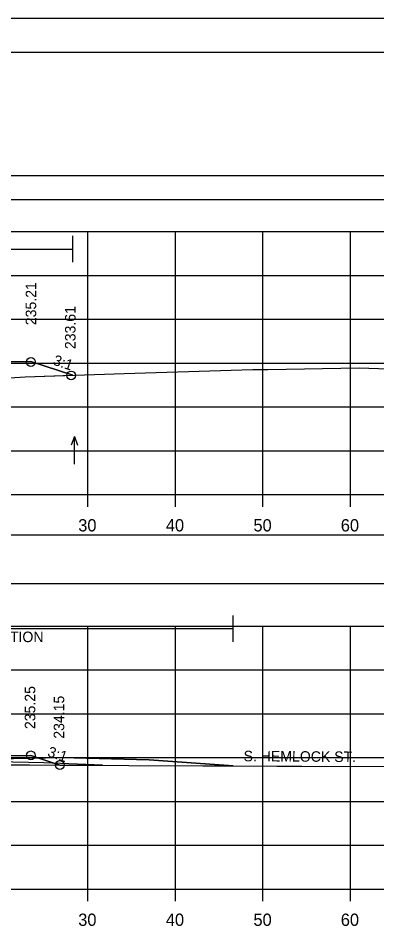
# Model space of a CAD drawing. Extents: x 1369627 to 1374022, y 380035 to 398173.
# Drawn here: x 1372120.6 to 1372161.5, y 392095.3 to 392199 of the extents above; entities that cross this region are included whole.
import ezdxf

# ---------------------------------------------------------------- set-up
doc = ezdxf.new("R2010")
doc.units = 0
for name, color, linetype in [('Default', 7, 'Continuous'), ('R_Alt Surface', 7, 'Continuous'), ('R_Axis', 7, 'Continuous'), ('R_Axis Annot', 7, 'Continuous'), ('R_Border', 7, 'Continuous'), ('R_Drive', 7, 'Continuous'), ('R_Exist Surface', 7, 'Continuous'), ('R_Fin Surface', 7, 'Continuous'), ('R_Grid', 7, 'Continuous'), ('R_MOT', 7, 'Continuous'), ('R_No Plot', 7, 'Continuous'), ('R_Water Annot', 7, 'Continuous'), ('R_Xsect Elev', 7, 'Continuous'), ('R_Xsect Slope', 7, 'Continuous'), ('T_Vehicle Path Lt Minor', 7, 'Continuous'), ('T_Vehicle Path Rt', 7, 'Continuous')]:
    doc.layers.add(name, color=color, linetype=linetype)

msp = doc.modelspace()

# ---------------------------------------------------------------- linework, layer by layer
at = {"layer": 'Default'}
for points in [[(1371948.53, 392178.36), (1372248.53, 392178.36), (1372248.53, 392181.06), (1371948.53, 392181.06)], [(1371948.53, 392134.53), (1372248.53, 392134.53), (1372248.53, 392140.05), (1371948.53, 392140.05)]]:
    msp.add_lwpolyline(points, close=True, dxfattribs=at)
at = {"layer": 'R_Axis'}
for p, q in [((1371948.53, 392144.69), (1372248.53, 392144.69)), ((1372128.53, 392143.29), (1372128.53, 392144.69)), ((1372138.53, 392143.29), (1372138.53, 392144.69)), ((1372148.53, 392143.29), (1372148.53, 392144.69)), ((1372158.53, 392143.29), (1372158.53, 392144.69)), ((1371948.53, 392099.69), (1372248.53, 392099.69)), ((1372128.53, 392098.29), (1372128.53, 392099.69)), ((1372138.53, 392098.29), (1372138.53, 392099.69)), ((1372148.53, 392098.29), (1372148.53, 392099.69)), ((1372158.53, 392098.29), (1372158.53, 392099.69))]:
    msp.add_line(p, q, dxfattribs=at)
at = {"layer": 'R_Border'}
msp.add_line((1371940.53, 392195.15), (1372256.71, 392195.15), dxfattribs=at)
at = {"layer": 'R_Drive'}
for p, q in [((1372113.53, 392114.45), (1372125.53, 392114.69)), ((1372125.53, 392114.69), (1372135.53, 392114.43)), ((1372135.53, 392114.43), (1372145.13, 392113.74)), ((1372145.13, 392113.74), (1372145.13, 392113.74))]:
    msp.add_line(p, q, dxfattribs=at)
at = {"layer": 'R_Exist Surface'}
for points in [[(1372119.62, 392158.03), (1372121.37, 392158.12), (1372132.69, 392158.49), (1372144.88, 392158.87), (1372147.37, 392158.95), (1372149.07, 392158.98), (1372159.49, 392159.17), (1372165.07, 392158.98)], [(1372113.56, 392113.9), (1372130.21, 392113.81), (1372133.22, 392113.8), (1372150.12, 392113.71), (1372152.95, 392113.7), (1372164.4, 392113.68)]]:
    msp.add_lwpolyline(points, dxfattribs=at)
at = {"layer": 'R_Fin Surface'}
for points in [[(1372068.86, 392157.84), (1372075.02, 392159.89), (1372080.02, 392159.79), (1372083.02, 392159.73), (1372083.52, 392159.73), (1372083.53, 392159.23), (1372084.53, 392159.25), (1372086.53, 392159.29), (1372098.53, 392159.53), (1372110.53, 392159.29), (1372112.53, 392159.25), (1372113.53, 392159.23), (1372113.54, 392159.73), (1372114.04, 392159.73), (1372117.04, 392159.79), (1372122.04, 392159.89), (1372126.82, 392158.3)], [(1372071.67, 392113.82), (1372075.02, 392114.94), (1372080.02, 392114.84), (1372083.02, 392114.78), (1372083.52, 392114.78), (1372083.53, 392114.28), (1372084.53, 392114.3), (1372086.53, 392114.34), (1372098.53, 392114.58), (1372110.53, 392114.34), (1372112.53, 392114.3), (1372113.53, 392114.28), (1372113.54, 392114.78), (1372114.04, 392114.78), (1372117.04, 392114.84), (1372122.04, 392114.94), (1372125.34, 392113.84)]]:
    msp.add_lwpolyline(points, dxfattribs=at)
at = {"layer": 'R_Grid'}
for p, q in [((1371948.53, 392174.69), (1372248.53, 392174.69)), ((1372128.53, 392144.69), (1372128.53, 392174.69)), ((1372138.53, 392144.69), (1372138.53, 392174.69)), ((1372148.53, 392144.69), (1372148.53, 392174.69)), ((1372158.53, 392144.69), (1372158.53, 392174.69)), ((1371948.53, 392169.69), (1372248.53, 392169.69)), ((1371948.53, 392164.69), (1372248.53, 392164.69)), ((1371948.53, 392159.69), (1372248.53, 392159.69)), ((1371948.53, 392154.69), (1372248.53, 392154.69)), ((1371948.53, 392149.69), (1372248.53, 392149.69)), ((1371948.53, 392144.69), (1372248.53, 392144.69)), ((1371948.53, 392129.69), (1372248.53, 392129.69)), ((1372128.53, 392099.69), (1372128.53, 392129.69)), ((1372138.53, 392099.69), (1372138.53, 392129.69)), ((1372148.53, 392099.69), (1372148.53, 392129.69)), ((1372158.53, 392099.69), (1372158.53, 392129.69)), ((1371948.53, 392124.69), (1372248.53, 392124.69)), ((1371948.53, 392119.69), (1372248.53, 392119.69)), ((1371948.53, 392114.69), (1372248.53, 392114.69)), ((1371948.53, 392109.69), (1372248.53, 392109.69)), ((1371948.53, 392104.69), (1372248.53, 392104.69)), ((1371948.53, 392099.69), (1372248.53, 392099.69))]:
    msp.add_line(p, q, dxfattribs=at)
at = {"layer": 'R_MOT'}
for p, q in [((1372126.82, 392171.21), (1372126.82, 392174.21)), ((1372068.86, 392172.71), (1372126.82, 392172.71)), ((1372145.13, 392127.9), (1372145.13, 392130.9)), ((1372071.67, 392129.4), (1372145.13, 392129.4))]:
    msp.add_line(p, q, dxfattribs=at)
at = {"layer": 'R_No Plot'}
for p, q in [((1371928.13, 392199.04), (1372261.46, 392199.04)), ((1372123.53, 392114.08), (1372113.53, 392114.28)), ((1372130.21, 392113.81), (1372123.53, 392114.08))]:
    msp.add_line(p, q, dxfattribs=at)
for points in [[(1371928.12, 392199.04), (1372261.46, 392199.04), (1372261.46, 391985.7), (1371928.12, 391985.7)], [(1372174.45, 392195.15), (1372194.07, 392195.15), (1372194.07, 392185.27), (1372210.18, 392185.27), (1372233.38, 392185.27), (1372233.38, 392152.6), (1372256.59, 392152.6), (1372256.71, 391989.69), (1371940.53, 391989.69), (1371940.53, 392195.15)]]:
    msp.add_lwpolyline(points, close=True, dxfattribs=at)
for centre in [(1372122.04, 392159.82), (1372126.63, 392158.29), (1372122.04, 392114.94), (1372125.34, 392113.84)]:
    msp.add_circle(centre, 0.5, dxfattribs=at)
at = {"layer": 'R_Water Annot'}
for p, q in [((1372127, 392151.31), (1372126.65, 392150.34)), ((1372127, 392148.16), (1372127, 392151.31)), ((1372127, 392151.31), (1372127.35, 392150.34))]:
    msp.add_line(p, q, dxfattribs=at)
at = {"layer": 'T_Vehicle Path Lt Minor'}
for p, q in [((1372125.53, 392114.69), (1372122.95, 392114.64)), ((1372122.95, 392114.64), (1372125.34, 392113.84)), ((1372125.34, 392113.84), (1372130.21, 392113.81)), ((1372135.53, 392114.43), (1372125.53, 392114.69)), ((1372145.13, 392113.74), (1372135.53, 392114.43))]:
    msp.add_line(p, q, dxfattribs=at)
msp.add_lwpolyline([(1372130.21, 392113.81), (1372133.22, 392113.8), (1372145.13, 392113.74)], dxfattribs=at)
at = {"layer": 'T_Vehicle Path Rt'}
msp.add_line((1372114.03, 392113.9), (1372125.34, 392113.84), dxfattribs=at)
for points in [[(1372126.82, 392158.3), (1372122.04, 392159.89), (1372117.04, 392159.79), (1372114.04, 392159.73)], [(1372111.96, 392157.93), (1372112.46, 392157.71), (1372112.61, 392157.65), (1372112.98, 392157.53), (1372113.78, 392157.28), (1372116.19, 392156.51), (1372118.46, 392157.55), (1372119.62, 392158.03), (1372121.37, 392158.12), (1372126.82, 392158.3)], [(1372125.34, 392113.84), (1372122.04, 392114.94), (1372117.04, 392114.84), (1372114.04, 392114.78)]]:
    msp.add_lwpolyline(points, dxfattribs=at)

# ---------------------------------------------------------------- texts
at = {"layer": 'R_Alt Surface'}
msp.add_text('S. HEMLOCK ST.', height=1.2, rotation=359.5795, dxfattribs=at).set_placement((1372146.31, 392114.27))
at = {"layer": 'R_Axis Annot'}
for s, p in [('30', (1372127.44, 392140.49)), ('40', (1372137.44, 392140.49)), ('50', (1372147.44, 392140.49)), ('60', (1372157.41, 392140.49)), ('30', (1372127.44, 392095.49)), ('40', (1372137.44, 392095.49)), ('50', (1372147.44, 392095.49)), ('60', (1372157.41, 392095.49))]:
    msp.add_text(s, height=1.4, dxfattribs=at).set_placement(p)
at = {"layer": 'R_MOT'}
msp.add_text('CONSTRUCTION', height=1.2, dxfattribs=at).set_placement((1372110.55, 392127.86))
at = {"layer": 'R_Xsect Elev'}
for s, p in [('235.21', (1372122.64, 392164.02)), ('233.61', (1372127.13, 392161.29)), ('235.25', (1372122.54, 392117.94)), ('234.15', (1372125.84, 392116.84))]:
    msp.add_text(s, height=1.2, rotation=90, dxfattribs=at).set_placement(p)
at = {"layer": 'R_Xsect Slope'}
for p in [(1372124.49, 392159.53), (1372123.85, 392114.86)]:
    msp.add_text('3:1', height=1.2, rotation=341.5668, dxfattribs=at).set_placement(p)

doc.saveas('drawing.dxf')
